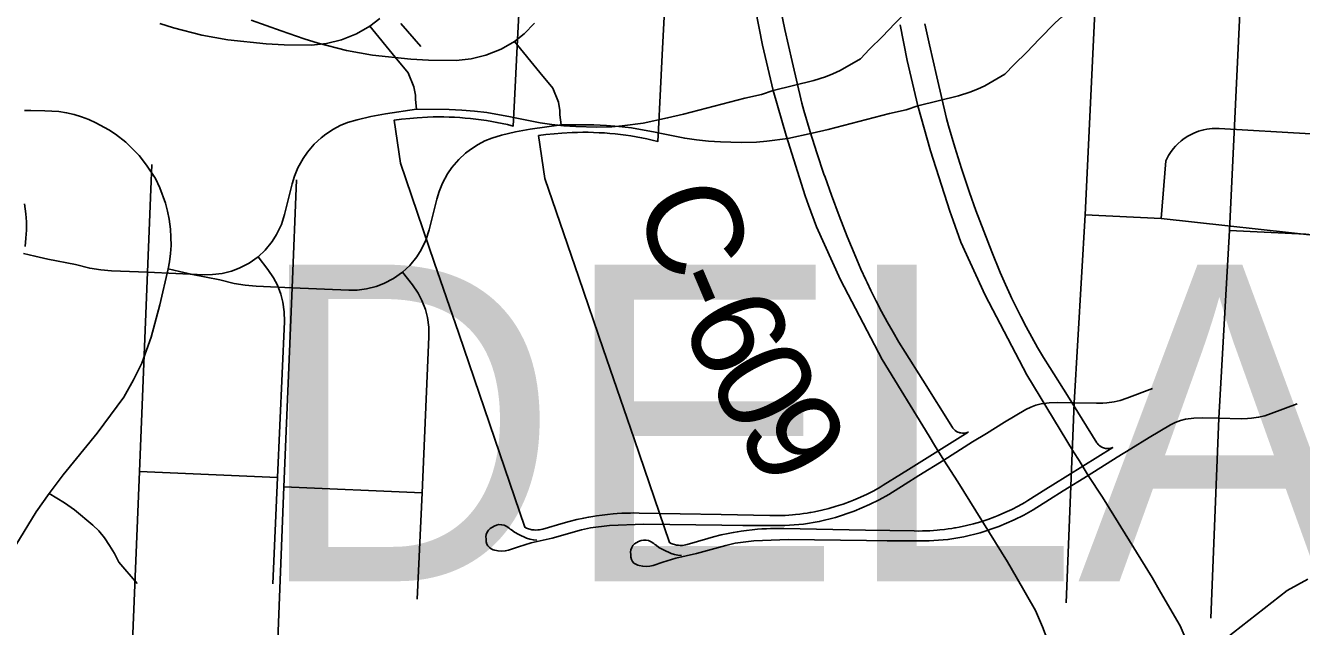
# Model space of a CAD drawing. Extents: x -38.2 to 41.9, y -4 to 24.9.
# Drawn here: x 5.806 to 6.57, y 16.4 to 16.76 of the extents above; entities that cross this region are included whole.
import ezdxf

# ---------------------------------------------------------------- set-up
doc = ezdxf.new("R2010")
doc.units = 0
for name, color, linetype in [('Default', 7, 'Continuous'), ('GM_X_County_Road', 7, 'Continuous'), ('GM_X_County_Road_Text', 7, 'Continuous'), ('GM_X_County_Text', 7, 'Continuous'), ('GM_X_Minor_River', 7, 'Continuous'), ('GM_X_State_Location', 7, 'Continuous'), ('GM_X_Township_Road', 7, 'Continuous'), ('GM_X_Township_Road_Text', 7, 'Continuous')]:
    doc.layers.add(name, color=color, linetype=linetype)

msp = doc.modelspace()

# ---------------------------------------------------------------- linework, layer by layer
at = {"layer": 'Default'}
msp.add_lwpolyline([(6.10217, 16.7819), (6.10064, 16.75164), (6.09901, 16.71907), (6.09864, 16.71127), (6.09806, 16.69988), (6.09457, 16.7007), (6.09144, 16.70139), (6.08829, 16.70202), (6.08515, 16.7026), (6.08197, 16.70312), (6.0788, 16.70359), (6.07563, 16.704), (6.07243, 16.70436), (6.06924, 16.70466), (6.06604, 16.70491), (6.06284, 16.7051), (6.05962, 16.70523), (6.05643, 16.70531), (6.05321, 16.70533), (6.05001, 16.7053), (6.04679, 16.7052), (6.04059, 16.70487), (6.03607, 16.70448), (6.03108, 16.70392), (6.02672, 16.70332), (6.03051, 16.67767), (6.05075, 16.61849), (6.06538, 16.57569), (6.08378, 16.52188), (6.10499, 16.45984), (6.10603, 16.45932), (6.1071, 16.45891), (6.108, 16.45864), (6.10921, 16.45837), (6.11044, 16.4582), (6.11148, 16.45814), (6.11281, 16.45818), (6.11373, 16.45829), (6.11458, 16.45843), (6.11567, 16.45871), (6.12796, 16.46227), (6.13141, 16.46323), (6.136, 16.46438), (6.14017, 16.46528), (6.14309, 16.46584), (6.14315, 16.46586), (6.14566, 16.4663), (6.14782, 16.46664), (6.15111, 16.4671), (6.1544, 16.46748), (6.15769, 16.4678), (6.16024, 16.468), (6.16299, 16.46816), (6.16536, 16.46826), (6.1681, 16.46833), (6.17009, 16.46836), (6.17331, 16.46834), (6.2223, 16.46736), (6.25141, 16.46678), (6.25404, 16.46676), (6.25626, 16.46678), (6.25849, 16.46684), (6.26069, 16.46694), (6.26512, 16.46725), (6.26677, 16.46743), (6.26952, 16.46772), (6.27172, 16.46801), (6.2739, 16.46834), (6.27541, 16.4686), (6.27608, 16.46871), (6.27825, 16.46911), (6.28261, 16.47004), (6.28689, 16.47111), (6.29116, 16.47234), (6.29537, 16.47371), (6.29954, 16.47523), (6.30159, 16.47605), (6.30567, 16.47779), (6.30969, 16.47966), (6.31362, 16.48168), (6.3175, 16.48383), (6.31939, 16.48496), (6.33021, 16.49171), (6.33438, 16.49431), (6.37017, 16.5168), (6.36962, 16.51659), (6.36872, 16.51632), (6.3678, 16.51616), (6.36714, 16.51612), (6.36666, 16.51613), (6.36581, 16.51622), (6.36524, 16.51633), (6.3647, 16.51649), (6.36399, 16.51676), (6.36316, 16.51719), (6.36245, 16.51766), (6.36193, 16.51808), (6.36153, 16.51848), (6.36103, 16.51906), (6.3607, 16.51952), (6.34301, 16.54776), (6.33244, 16.5646), (6.32877, 16.57059), (6.3252, 16.57664), (6.32174, 16.58275), (6.31838, 16.58892), (6.31513, 16.59515), (6.31198, 16.60143), (6.30964, 16.60634), (6.30895, 16.60777), (6.30601, 16.61416), (6.30289, 16.62137), (6.29782, 16.63371), (6.29294, 16.6461), (6.2883, 16.65857), (6.28453, 16.66921), (6.28387, 16.67112), (6.27965, 16.68375), (6.27567, 16.69644), (6.2719, 16.70921), (6.27072, 16.7135), (6.26486, 16.73859), (6.26046, 16.75758), (6.25783, 16.7702)], dxfattribs=at)
at = {"layer": 'GM_X_County_Road'}
msp.add_line((6.35554, 16.49992), (6.35004, 16.50886), dxfattribs=at)
for points in [[(6.18865, 16.77271), (6.18712, 16.74245), (6.18549, 16.70988), (6.18511, 16.70208), (6.18454, 16.69069), (6.18105, 16.69151), (6.17792, 16.6922), (6.17477, 16.69283), (6.17162, 16.69341), (6.16845, 16.69393), (6.16528, 16.6944), (6.16211, 16.69481), (6.15891, 16.69517), (6.15571, 16.69547), (6.15252, 16.69572), (6.14932, 16.69591), (6.1461, 16.69604), (6.14291, 16.69612), (6.13969, 16.69614), (6.13649, 16.69611), (6.13327, 16.69601), (6.12707, 16.69568), (6.12255, 16.69529), (6.11755, 16.69473), (6.1132, 16.69413), (6.11699, 16.66848), (6.13723, 16.6093), (6.15186, 16.5665), (6.17026, 16.51269), (6.19147, 16.45065), (6.19251, 16.45013), (6.19358, 16.44972), (6.19448, 16.44945), (6.19568, 16.44918), (6.19692, 16.44901), (6.19796, 16.44896), (6.19928, 16.44899), (6.20021, 16.4491), (6.20106, 16.44924), (6.20215, 16.44952), (6.21443, 16.45308), (6.21789, 16.45404), (6.22248, 16.45519), (6.22665, 16.45609), (6.22956, 16.45666), (6.22963, 16.45667), (6.23214, 16.45711), (6.23429, 16.45745), (6.23758, 16.45791), (6.24087, 16.4583), (6.24416, 16.45861), (6.24672, 16.45881), (6.24947, 16.45897), (6.25183, 16.45907), (6.25458, 16.45915), (6.25657, 16.45917), (6.25979, 16.45915), (6.30878, 16.45817), (6.33789, 16.45759), (6.34051, 16.45757), (6.34274, 16.45759), (6.34497, 16.45765), (6.34717, 16.45775), (6.35159, 16.45806), (6.35325, 16.45824), (6.356, 16.45853), (6.3582, 16.45882), (6.36038, 16.45915), (6.36188, 16.45941), (6.36255, 16.45952), (6.36473, 16.45993), (6.36909, 16.46085), (6.37337, 16.46192), (6.37763, 16.46315), (6.38185, 16.46452), (6.38601, 16.46604), (6.38807, 16.46686), (6.39214, 16.4686), (6.39617, 16.47047), (6.4001, 16.47249), (6.40398, 16.47464), (6.40587, 16.47577), (6.41669, 16.48252), (6.42086, 16.48512), (6.45664, 16.50761), (6.4561, 16.5074), (6.4552, 16.50713), (6.45428, 16.50697), (6.45361, 16.50693), (6.45314, 16.50694), (6.45229, 16.50703), (6.45172, 16.50714), (6.45118, 16.5073), (6.45047, 16.50757), (6.44964, 16.508), (6.44893, 16.50847), (6.44841, 16.50889), (6.448, 16.50929), (6.44751, 16.50987), (6.44717, 16.51033), (6.42948, 16.53857), (6.41892, 16.55541), (6.41525, 16.5614), (6.41167, 16.56745), (6.40822, 16.57356), (6.40485, 16.57973), (6.40161, 16.58596), (6.39846, 16.59225), (6.39611, 16.59715), (6.39543, 16.59858), (6.39249, 16.60497), (6.38936, 16.61219), (6.3843, 16.62452), (6.37942, 16.63691), (6.37477, 16.64938), (6.37101, 16.66002), (6.37034, 16.66193), (6.36613, 16.67456), (6.36215, 16.68726), (6.35838, 16.70002), (6.35719, 16.70431), (6.35134, 16.72941), (6.34694, 16.74839), (6.3443, 16.76101)], [(6.25351, 16.7211), (6.24712, 16.74833), (6.24298, 16.76954)], [(6.27472, 16.65261), (6.27273, 16.65819), (6.26122, 16.69423), (6.25351, 16.7211)], [(6.35004, 16.50886), (6.34674, 16.51423), (6.31872, 16.56017), (6.29387, 16.6079), (6.27936, 16.63957), (6.27472, 16.65261)], [(6.42654, 16.35896), (6.42489, 16.37077), (6.42249, 16.37924), (6.41466, 16.40018), (6.4105, 16.41009), (6.39882, 16.43011), (6.39371, 16.43904), (6.36406, 16.48709), (6.35554, 16.49992)]]:
    msp.add_lwpolyline(points, dxfattribs=at)
at = {"layer": 'GM_X_Minor_River'}
msp.add_lwpolyline([(6.03068, 16.76115), (6.0428, 16.74749)], dxfattribs=at)
at = {"layer": 'GM_X_State_Location'}
for p, q in [((6.51534, 16.40546), (6.52004, 16.52505)), ((5.96086, 16.48406), (6.04346, 16.48045))]:
    msp.add_line(p, q, dxfattribs=at)
for points in [[(6.52004, 16.52505), (6.52655, 16.63747), (6.53371, 16.7886), (6.53463, 16.82466)], [(6.33998, 16.71191), (6.36432, 16.71795), (6.37121, 16.72012), (6.37571, 16.72193), (6.38009, 16.72401), (6.39216, 16.73093), (6.39764, 16.73661), (6.40534, 16.74417), (6.4127, 16.75194), (6.42217, 16.76156), (6.42623, 16.76518), (6.4382, 16.77449), (6.4445, 16.77859), (6.45138, 16.78162), (6.46016, 16.78469), (6.46792, 16.78704), (6.47576, 16.78911), (6.48165, 16.79018), (6.48672, 16.79076), (6.49181, 16.79104), (6.49691, 16.79103), (6.53371, 16.7886)], [(6.11075, 16.76151), (6.10462, 16.75512), (6.09874, 16.75051), (6.09075, 16.74587), (6.0817, 16.74233), (6.07286, 16.74012), (6.0638, 16.7391), (6.04736, 16.73923), (6.03672, 16.73989), (6.01378, 16.74234), (5.99827, 16.74511), (5.98133, 16.74939), (5.97298, 16.75196), (5.95916, 16.7568), (5.94127, 16.76321)], [(6.12667, 16.70069), (6.12593, 16.70664), (6.12596, 16.70916), (6.12509, 16.71412), (6.12166, 16.72247), (6.11388, 16.73195), (6.09874, 16.75051)], [(5.80573, 16.70911), (5.80946, 16.70914), (5.81788, 16.70899), (5.82628, 16.70855), (5.83081, 16.70781), (5.83533, 16.70676), (5.83978, 16.70542), (5.84413, 16.70379), (5.84837, 16.70188), (5.85613, 16.69762), (5.86012, 16.69503), (5.86626, 16.69021), (5.8742, 16.68228), (5.87853, 16.67653), (5.88394, 16.66844), (5.88659, 16.66292), (5.88994, 16.65373), (5.89117, 16.649), (5.89211, 16.6442), (5.89294, 16.63817), (5.89327, 16.6333), (5.8933, 16.62841), (5.89302, 16.62354), (5.89244, 16.61868), (5.89152, 16.61443), (5.89831, 16.61291), (5.9061, 16.61106), (5.92253, 16.60778), (5.93115, 16.60557), (5.93769, 16.6046), (5.94421, 16.60409), (5.9657, 16.60317)], [(6.18571, 16.69559), (6.20058, 16.69261), (6.20766, 16.69156), (6.21476, 16.6908), (6.2219, 16.69036), (6.23444, 16.69005), (6.24349, 16.69018), (6.24972, 16.69085), (6.26228, 16.69241), (6.27676, 16.69557), (6.2863, 16.69784), (6.32305, 16.70732), (6.33299, 16.70962), (6.33998, 16.71191)], [(5.9657, 16.60317), (5.9996, 16.60172), (6.00456, 16.60177), (6.01031, 16.60248), (6.01593, 16.60388), (6.02057, 16.60561), (6.02644, 16.60867), (6.03183, 16.6125), (6.03606, 16.61645), (6.04028, 16.62154), (6.04295, 16.62572), (6.0458, 16.63169), (6.04772, 16.63769), (6.0523, 16.65613), (6.05364, 16.66066), (6.0557, 16.66572), (6.05876, 16.67132), (6.06135, 16.67507), (6.0655, 16.67992), (6.06951, 16.68365), (6.07239, 16.68589), (6.07699, 16.68887), (6.08104, 16.69097), (6.08526, 16.69272), (6.09104, 16.69448), (6.09931, 16.69636), (6.1081, 16.698), (6.12667, 16.70069), (6.14614, 16.70062), (6.1537, 16.70028), (6.16123, 16.69964), (6.16874, 16.69871), (6.18292, 16.69615), (6.18571, 16.69559)], [(6.52655, 16.63747), (6.57208, 16.63528), (6.66999, 16.6245), (6.67992, 16.62549), (6.68559, 16.62716), (6.69339, 16.63148), (6.698, 16.63547), (6.70225, 16.64078), (6.70474, 16.64577), (6.70686, 16.65242), (6.70757, 16.65941), (6.70923, 16.68419)], [(5.95653, 16.37732), (5.96086, 16.48406), (5.9657, 16.60317), (5.96832, 16.6676)], [(5.77411, 16.38571), (5.77666, 16.39375), (5.78458, 16.41524), (5.78952, 16.4266), (5.8005, 16.44904), (5.81258, 16.469), (5.82034, 16.48004), (5.82872, 16.49111), (5.84914, 16.51604), (5.86501, 16.53765), (5.87094, 16.54804), (5.87592, 16.55797), (5.88151, 16.57357), (5.8867, 16.59292), (5.89152, 16.61443)], [(6.04063, 16.41686), (6.04346, 16.48045), (6.04761, 16.57374), (6.04751, 16.57951), (6.04671, 16.58523), (6.04547, 16.59001), (6.0434, 16.59541), (6.04111, 16.59979), (6.03772, 16.60477), (6.03183, 16.6125)], [(6.52004, 16.52505), (6.53337, 16.52479), (6.53717, 16.52484), (6.53954, 16.52502), (6.54389, 16.52566), (6.54759, 16.52655), (6.55145, 16.52781), (6.56699, 16.53366)], [(6.44202, 16.49073), (6.45929, 16.50178), (6.46749, 16.50665), (6.47846, 16.51347), (6.49112, 16.52117), (6.49405, 16.52254), (6.4971, 16.52364), (6.50023, 16.52445), (6.50513, 16.52505), (6.5101, 16.52535), (6.52004, 16.52505)], [(6.18756, 16.43884), (6.1953, 16.44141), (6.20767, 16.44408), (6.22528, 16.44899), (6.23079, 16.45021), (6.24197, 16.45176), (6.26261, 16.45245), (6.30924, 16.4519), (6.32177, 16.45161), (6.34688, 16.45165), (6.35805, 16.45242), (6.36755, 16.45404), (6.37731, 16.45639), (6.38844, 16.46023), (6.39761, 16.46418), (6.40343, 16.46712), (6.4091, 16.47031), (6.41887, 16.47642), (6.42702, 16.48161), (6.44202, 16.49073)], [(5.82034, 16.48004), (5.82962, 16.47451), (5.83547, 16.47025), (5.8466, 16.46103), (5.85014, 16.45776), (5.85347, 16.45341), (5.85658, 16.44889), (5.85942, 16.4442), (5.86204, 16.43894), (5.87304, 16.42608)], [(6.19863, 16.44285), (6.19656, 16.44308), (6.19447, 16.44345), (6.19244, 16.44412), (6.1878, 16.44628), (6.18518, 16.44778), (6.18342, 16.44903), (6.18272, 16.44953), (6.18207, 16.45015), (6.1806, 16.45112), (6.17899, 16.45184), (6.17749, 16.45217), (6.17595, 16.45219), (6.17444, 16.45192), (6.17302, 16.45135), (6.17063, 16.44982), (6.16963, 16.44885), (6.16886, 16.44768), (6.16837, 16.44638), (6.16817, 16.445), (6.16827, 16.44361), (6.1683, 16.44187), (6.16868, 16.44059), (6.16933, 16.43942), (6.17023, 16.43843), (6.17133, 16.43766), (6.17257, 16.43716), (6.17339, 16.43689), (6.17546, 16.43645), (6.17757, 16.4363), (6.17968, 16.43645), (6.18175, 16.43691), (6.18756, 16.43884)]]:
    msp.add_lwpolyline(points, dxfattribs=at)
at = {"layer": 'GM_X_Township_Road'}
for p, q in [((6.42886, 16.41465), (6.43356, 16.53424)), ((5.87438, 16.49325), (5.95698, 16.48964))]:
    msp.add_line(p, q, dxfattribs=at)
for points in [[(6.43356, 16.53424), (6.44007, 16.64666), (6.44723, 16.79779), (6.44815, 16.83385)], [(6.25351, 16.7211), (6.27784, 16.72714), (6.28473, 16.72931), (6.28923, 16.73112), (6.29361, 16.7332), (6.30568, 16.74012), (6.31116, 16.7458), (6.31887, 16.75336), (6.32622, 16.76113), (6.33569, 16.77075), (6.33975, 16.77437), (6.35173, 16.78368), (6.35802, 16.78777), (6.3649, 16.79081), (6.37368, 16.79388), (6.38144, 16.79623), (6.38928, 16.7983), (6.39517, 16.79937), (6.40024, 16.79995), (6.40533, 16.80023), (6.41043, 16.80021), (6.44723, 16.79779)], [(6.01814, 16.76431), (6.01226, 16.7597), (6.00427, 16.75506), (5.99522, 16.75152), (5.98638, 16.74931), (5.97732, 16.74829), (5.96088, 16.74842), (5.95025, 16.74908), (5.9273, 16.75153), (5.9118, 16.7543), (5.89485, 16.75858), (5.88651, 16.76115)], [(6.0402, 16.70988), (6.03946, 16.71583), (6.03948, 16.71835), (6.03862, 16.72331), (6.03519, 16.73166), (6.0274, 16.74113), (6.01226, 16.7597)], [(6.09923, 16.70478), (6.11411, 16.7018), (6.12118, 16.70075), (6.12829, 16.69999), (6.13542, 16.69955), (6.14797, 16.69924), (6.15701, 16.69937), (6.16324, 16.70004), (6.1758, 16.7016), (6.19029, 16.70476), (6.19983, 16.70703), (6.23657, 16.71651), (6.24651, 16.71881), (6.25351, 16.7211)], [(5.87922, 16.61236), (5.91313, 16.61091), (5.91808, 16.61096), (5.92383, 16.61167), (5.92945, 16.61306), (5.9341, 16.6148), (5.93996, 16.61786), (5.94535, 16.62169), (5.94959, 16.62563), (5.9538, 16.63073), (5.95647, 16.63491), (5.95932, 16.64088), (5.96124, 16.64688), (5.96582, 16.66532), (5.96717, 16.66985), (5.96922, 16.67491), (5.97228, 16.68051), (5.97487, 16.68426), (5.97902, 16.68911), (5.98303, 16.69284), (5.98591, 16.69508), (5.99051, 16.69806), (5.99456, 16.70016), (5.99878, 16.70191), (6.00457, 16.70367), (6.01284, 16.70555), (6.02162, 16.70719), (6.0402, 16.70988), (6.05966, 16.70981), (6.06722, 16.70947), (6.07476, 16.70883), (6.08226, 16.7079), (6.09644, 16.70534), (6.09923, 16.70478)], [(6.44007, 16.64666), (6.48561, 16.64447), (6.58351, 16.63369), (6.59344, 16.63468), (6.59912, 16.63635), (6.60692, 16.64067), (6.61153, 16.64465), (6.61578, 16.64997), (6.61826, 16.65496), (6.62039, 16.66161), (6.6211, 16.6686), (6.62275, 16.69338)], [(6.48561, 16.64447), (6.48837, 16.67911), (6.48938, 16.68113), (6.49008, 16.68235), (6.49115, 16.68402), (6.49284, 16.68629), (6.49414, 16.68778), (6.49552, 16.6892), (6.49764, 16.69108), (6.49944, 16.69245), (6.50158, 16.69384), (6.50509, 16.69566), (6.50799, 16.69679), (6.50943, 16.69724), (6.51106, 16.69767), (6.513, 16.69806), (6.51608, 16.69843), (6.5203, 16.69845), (6.57518, 16.69528)], [(5.87005, 16.38651), (5.87438, 16.49325), (5.87922, 16.61236), (5.88184, 16.67679)], [(5.80563, 16.65339), (5.80647, 16.64736), (5.8068, 16.64249), (5.80682, 16.6376), (5.80654, 16.63272), (5.80596, 16.62787)], [(5.80504, 16.62362), (5.81183, 16.6221), (5.81963, 16.62025), (5.83606, 16.61697), (5.84467, 16.61475), (5.85121, 16.61379), (5.85774, 16.61328), (5.87922, 16.61236)], [(5.95415, 16.42604), (5.95698, 16.48964), (5.96113, 16.58293), (5.96103, 16.5887), (5.96023, 16.59442), (5.95899, 16.5992), (5.95692, 16.6046), (5.95463, 16.60898), (5.95125, 16.61396), (5.94535, 16.62169)], [(6.43356, 16.53424), (6.44689, 16.53398), (6.4507, 16.53403), (6.45306, 16.53421), (6.45741, 16.53485), (6.46111, 16.53573), (6.46497, 16.537), (6.48051, 16.54285)], [(6.35554, 16.49992), (6.37281, 16.51097), (6.38102, 16.51584), (6.39198, 16.52265), (6.40465, 16.53036), (6.40757, 16.53173), (6.41062, 16.53283), (6.41375, 16.53364), (6.41865, 16.53424), (6.42362, 16.53454), (6.43356, 16.53424)], [(6.10108, 16.44803), (6.10882, 16.4506), (6.1212, 16.45327), (6.1388, 16.45818), (6.14431, 16.4594), (6.1555, 16.46095), (6.17613, 16.46164), (6.22277, 16.46109), (6.23529, 16.4608), (6.2604, 16.46083), (6.27157, 16.46161), (6.28107, 16.46323), (6.29083, 16.46558), (6.30196, 16.46942), (6.31114, 16.47337), (6.31695, 16.47631), (6.32263, 16.4795), (6.33239, 16.48561), (6.34055, 16.4908), (6.35554, 16.49992)], [(6.11215, 16.45204), (6.11009, 16.45227), (6.10799, 16.45264), (6.10597, 16.45331), (6.10133, 16.45547), (6.0987, 16.45697), (6.09694, 16.45822), (6.09624, 16.45872), (6.09559, 16.45934), (6.09412, 16.46031), (6.09251, 16.46103), (6.09101, 16.46136), (6.08948, 16.46138), (6.08797, 16.46111), (6.08654, 16.46054), (6.08415, 16.45901), (6.08316, 16.45804), (6.08239, 16.45687), (6.0819, 16.45557), (6.08169, 16.45419), (6.08179, 16.4528), (6.08183, 16.45106), (6.08221, 16.44978), (6.08285, 16.44861), (6.08375, 16.44762), (6.08485, 16.44685), (6.08609, 16.44635), (6.08691, 16.44608), (6.08898, 16.44564), (6.09109, 16.44549), (6.0932, 16.44564), (6.09527, 16.4461), (6.10108, 16.44803)], [(6.42489, 16.37077), (6.4527, 16.37813), (6.46112, 16.38073), (6.46608, 16.38149), (6.46944, 16.38196), (6.47285, 16.38213), (6.47827, 16.38178), (6.49296, 16.38122), (6.50002, 16.38163), (6.50349, 16.38228), (6.50689, 16.38323), (6.5096, 16.38421), (6.51468, 16.38683), (6.51962, 16.38971), (6.56089, 16.42201), (6.57341, 16.42874)]]:
    msp.add_lwpolyline(points, dxfattribs=at)
at = {"layer": 'GM_X_Township_Road_Text'}
msp.add_line((6.44202, 16.49073), (6.43652, 16.49967), dxfattribs=at)
for points in [[(6.33998, 16.71191), (6.3336, 16.73914), (6.32946, 16.76035)], [(6.3612, 16.64342), (6.35921, 16.64901), (6.3477, 16.68504), (6.33998, 16.71191)], [(6.43652, 16.49967), (6.43322, 16.50504), (6.4052, 16.55098), (6.38035, 16.59871), (6.36584, 16.63038), (6.3612, 16.64342)], [(6.51302, 16.34977), (6.51137, 16.36158), (6.50897, 16.37005), (6.50114, 16.39099), (6.49698, 16.4009), (6.4853, 16.42093), (6.48019, 16.42985), (6.45054, 16.4779), (6.44202, 16.49073)]]:
    msp.add_lwpolyline(points, dxfattribs=at)

# ---------------------------------------------------------------- texts
at = {"layer": 'GM_X_County_Road_Text'}
for s, rotation, p in [('C', 288.58829, (6.17058, 16.65589)), ('-', 293.01171, (6.18705, 16.60751)), ('6', 295.84164, (6.19735, 16.58344)), ('0', 297.76922, (6.21343, 16.55032)), ('9', 300.23796, (6.2309, 16.51726))]:
    msp.add_text(s, height=0.05682, rotation=rotation, dxfattribs=at).set_placement(p)
at = {"layer": 'GM_X_County_Text'}
msp.add_text('DELAWARE COUNTY', height=0.1893939, dxfattribs=at).set_placement((5.94303, 16.42754))

doc.saveas('drawing.dxf')
